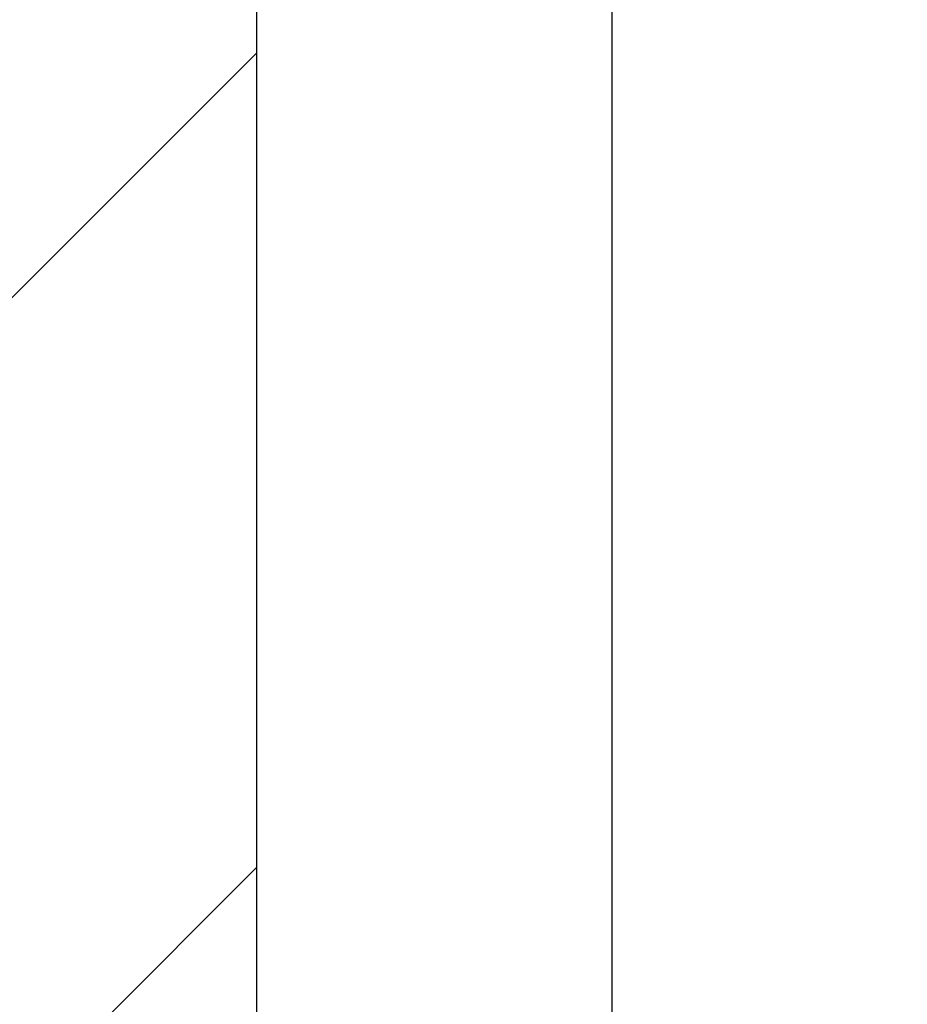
# Model space of a CAD drawing. Header units: inches. Extents: x 170 to 284, y 215 to 248.
# Tile 318 of 656: x 185.913 to 186.106, y 244.072 to 244.285. Entities that reach past the tile are written whole.
import ezdxf

# ---------------------------------------------------------------- set-up
doc = ezdxf.new("R2010")
doc.units = ezdxf.units.IN
doc.header["$LTSCALE"] = 0.25
doc.header["$MEASUREMENT"] = 0
doc.layers.add('ANNOTATIONS', color=1, linetype='Continuous')
doc.layers.add('LH BENCH MOUNT', color=7, linetype='Continuous')
doc.styles.add('ARIAL', font='arial.ttf', dxfattribs={"height": 0.09375})
doc.dimstyles.new('STANDARD$0', dxfattribs={"dimtxt": 0.09375, "dimasz": 0.09375, "dimexe": 0.03125, "dimexo": 0.046875, "dimgap": 0.09, "dimtad": 0, "dimtih": 1, "dimtoh": 1, "dimdec": 4, "dimzin": 0, "dimdsep": 46, "dimtxsty": 'ARIAL', "dimcen": 0.09, "dimadec": 0, "dimazin": 0, "dimtfac": 1, "dimtdec": 4, "dimtofl": 0, "dimtmove": 0, "dimatfit": 1, "dimfxl": 1, "dimtolj": 1, "dimtzin": 0, "dimarcsym": 0})

# ---------------------------------------------------------------- blocks, each defined once
blk = doc.blocks.new('*D18')
at = {"layer": 'ANNOTATIONS', "color": 0, "lineweight": -2, "transparency": 16777216}
for p, q in [((185.96449, 245.16754), (185.96449, 245.90141)), ((187.36437, 244.0675), (187.36437, 245.90141)), ((186.05824, 245.87016), (186.35416, 245.87016)), ((187.27062, 245.87016), (186.97471, 245.87016))]:
    blk.add_line(p, q, dxfattribs=at)
at = {"layer": 'ANNOTATIONS', "color": 0, "transparency": 16777216}
for points in [[(186.05824, 245.88579), (186.05824, 245.85454), (185.96449, 245.87016)], [(187.27062, 245.88579), (187.27062, 245.85454), (187.36437, 245.87016)]]:
    blk.add_solid(points, dxfattribs=at)
at = {"layer": 'defpoints', "color": 0, "transparency": 16777216}
for p in [(187.36437, 245.87016), (185.96449, 245.12066), (187.36437, 244.02063)]:
    blk.add_point(p, dxfattribs=at)
at = {"layer": 'ANNOTATIONS', "color": 0, "transparency": 16777216, "insert": (186.66443, 245.87016), "char_height": 0.09375, "attachment_point": 5, "style": 'ARIAL'}
blk.add_mtext('\\A1;DIM "A"', dxfattribs=at)

msp = doc.modelspace()

# ---------------------------------------------------------------- hatches: boundary and pattern name
at = {"layer": 'LH BENCH MOUNT'}
h = msp.add_hatch(dxfattribs=at)
h.set_pattern_fill('ANSI31', color=256, style=0)
h.set_pattern_definition([(45, (0, -0.55293), (-0.08838835, 0.08838835), [])])
h.paths.add_polyline_path([(185.44887, 243.62318), (185.96449, 243.62318), (185.96449, 245.09991), (185.728, 245.09991), (185.728, 245.16457), (185.68959, 245.03121), (185.68959, 245.09991), (185.44887, 245.09991)])
h = msp.add_hatch(dxfattribs=at)
h.set_pattern_fill('ANSI31', color=256, scale=0.342412, style=0)
h.set_pattern_definition([(45, (176.126376, 238.00918), (-0.03026527, 0.03026527), [])])
edge = h.paths.add_edge_path(flags=0)
edge.add_arc((186.41302, 243.9014), 0.0214, 90, 390.5225, ccw=False)
edge.add_line((186.41302, 243.9228), (186.48578, 243.9228))
edge.add_arc((186.48578, 244.3337), 0.41089, 270, 450)
edge.add_line((186.48578, 244.74459), (186.00212, 244.74459))
edge.add_arc((186.00212, 244.74887), 0.00428, 180, 270, ccw=False)
edge.add_line((185.99784, 244.74887), (185.99784, 244.79167))
edge.add_arc((186.00212, 244.79167), 0.00428, 360, 540, ccw=False)
edge.add_line((186.0064, 244.79167), (186.0064, 244.74887))
edge.add_line((186.0064, 244.74887), (186.00317, 244.74887))
edge.add_line((186.00317, 244.74887), (186.00317, 244.79167))
edge.add_arc((186.00212, 244.79167), 0.00105, 360, 540)
edge.add_line((186.00107, 244.79167), (186.00107, 244.74887))
edge.add_arc((186.00212, 244.74887), 0.00105, 180, 270)
edge.add_line((186.00212, 244.74782), (186.48578, 244.74782))
edge.add_arc((186.48578, 244.3337), 0.41413, 270, 450, ccw=False)
edge.add_line((186.48578, 243.91957), (186.41302, 243.91957))
edge.add_arc((186.41302, 243.9014), 0.01817, 450, 750.5225)
edge.add_arc((186.42776, 243.9101), 0.00105, 390.5225, 495)
edge.add_line((186.42702, 243.91084), (186.41833, 243.90214))
edge.add_line((186.41833, 243.90214), (186.41604, 243.90443))
edge.add_line((186.41604, 243.90443), (186.42474, 243.91312))
edge.add_arc((186.42776, 243.9101), 0.00428, 390.5225, 495, ccw=False)

# ---------------------------------------------------------------- linework, layer by layer
for p, q in [((185.96449, 239.60156), (185.96449, 245.08457)), ((186.04153, 244.69553), (186.04153, 244.01995)), ((185.96449, 243.77796), (185.96449, 244.56911))]:
    msp.add_line(p, q, dxfattribs=at)

# ---------------------------------------------------------------- dimensions: what is measured, and where the dimension line sits
at = {"layer": 'ANNOTATIONS'}
dim = msp.add_linear_dim(base=(187.36437, 245.87016), p1=(185.96449, 245.12066), p2=(187.36437, 244.02063), text='DIM "A"', dimstyle='STANDARD$0', dxfattribs=at)
dim.commit()
dim.dimension.update_dxf_attribs({"geometry": '*D18', "text_midpoint": (186.66443, 245.87016)})

doc.saveas('drawing.dxf')
